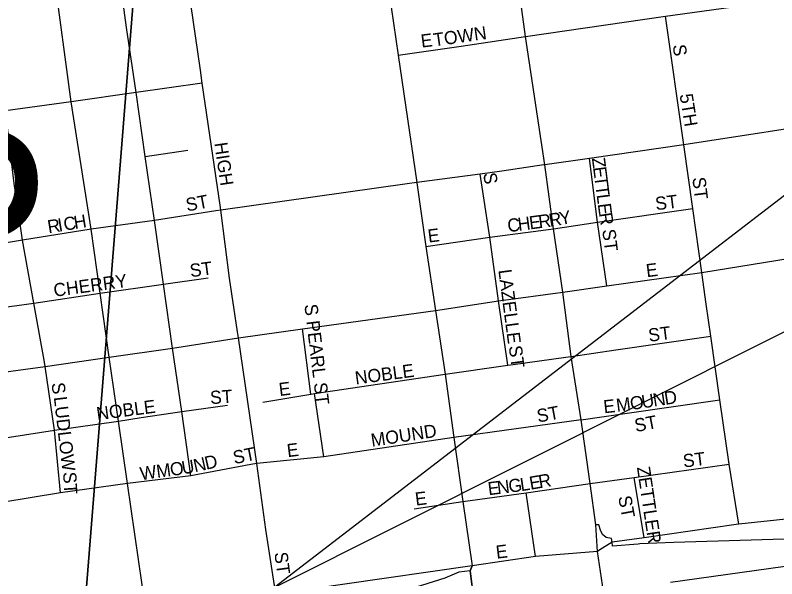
# Model space of a CAD drawing. Extents: x 0 to 34, y -6.2 to 22.
# Drawn here: x 6.564 to 7.114, y 17.461 to 17.868 of the extents above; entities that cross this region are included whole.
import ezdxf

# ---------------------------------------------------------------- set-up
doc = ezdxf.new("R2010")
doc.units = 0
for name, color, linetype in [('GM_P_US_Shield', 7, 'Continuous'), ('GM_X_City_Street', 7, 'Continuous'), ('GM_X_City_Street_Text', 7, 'Continuous'), ('GM_X_Interchange_Ramps', 7, 'Continuous'), ('GM_X_Interstate_Route', 7, 'Continuous'), ('GM_X_Section', 7, 'Continuous'), ('GM_X_US_Route', 7, 'Continuous'), ('SH_Data', 7, 'Continuous')]:
    doc.layers.add(name, color=color, linetype=linetype)

msp = doc.modelspace()

# ---------------------------------------------------------------- linework, layer by layer
at = {"layer": 'GM_X_City_Street'}
for points in [[(6.69801, 17.82856), (6.68606, 17.91133), (6.66576, 18.05493), (6.66513, 18.0593)], [(6.69121, 17.5355), (6.6847, 17.58194), (6.67798, 17.62772), (6.67137, 17.67395), (6.66495, 17.71993), (6.65822, 17.76611), (6.65176, 17.81237), (6.64457, 17.85931), (6.63855, 17.90408), (6.62489, 17.9977), (6.61758, 18.04791)], [(6.66228, 17.40254), (6.66049, 17.4222), (6.65856, 17.43834), (6.64528, 17.52991), (6.63896, 17.57505), (6.63208, 17.62111), (6.62558, 17.66735), (6.61917, 17.71353), (6.60471, 17.80555), (6.59247, 17.89732), (6.57924, 17.99099), (6.57205, 18.04143), (6.57176, 18.04339)], [(6.93271, 17.85273), (7.03356, 17.86736), (7.12273, 17.88008), (7.20786, 17.89233), (7.21395, 17.89319)], [(7.08662, 17.5006), (7.07954, 17.54383), (7.07281, 17.59036), (7.0664, 17.63623), (7.06311, 17.65941), (7.05998, 17.68226), (7.0534, 17.72862), (7.04683, 17.77449), (7.03356, 17.86736)], [(6.84081, 17.83925), (6.88618, 17.84582), (6.93271, 17.85273)], [(6.71249, 17.72921), (6.6994, 17.81895), (6.69801, 17.82856)], [(6.56841, 17.71403), (6.56355, 17.74666), (6.55744, 17.79918)], [(7.22175, 17.80034), (7.21943, 17.80001), (7.16545, 17.79276), (7.04683, 17.77449), (6.97876, 17.76463), (6.94668, 17.76017), (6.94588, 17.76005)], [(6.65822, 17.76611), (6.68898, 17.77079)], [(6.98452, 17.71859), (6.97876, 17.76463)], [(6.94588, 17.76005), (6.91561, 17.75557), (6.89983, 17.75343), (6.85412, 17.74735), (6.84726, 17.74638)], [(6.91991, 17.61534), (6.91317, 17.66187), (6.9069, 17.70772), (6.89983, 17.75343)], [(6.84726, 17.74638), (6.71275, 17.72745), (6.70923, 17.7269)], [(6.70923, 17.7269), (6.66495, 17.71993), (6.61917, 17.71353), (6.56966, 17.7056), (6.54193, 17.70117)], [(6.7249, 17.63939), (6.71898, 17.67829), (6.71275, 17.72745), (6.71249, 17.72921)], [(6.9069, 17.70772), (6.95293, 17.71397), (6.98452, 17.71859), (7.0534, 17.72862)], [(6.58527, 17.61892), (6.57786, 17.66006), (6.56966, 17.7056), (6.56841, 17.71403)], [(6.99143, 17.67272), (6.98452, 17.71859), (6.98452, 17.71859)], [(6.95951, 17.6681), (6.99143, 17.67272), (7.05998, 17.68226), (7.23333, 17.71054), (7.23396, 17.71064)], [(6.8607, 17.70115), (6.9069, 17.70772)], [(6.53545, 17.65437), (6.57786, 17.66006), (6.62558, 17.66735), (6.67137, 17.67395), (6.70354, 17.67853)], [(6.75255, 17.44995), (6.74524, 17.49671), (6.73878, 17.54435), (6.72556, 17.63506), (6.7249, 17.63939)], [(6.77767, 17.59455), (6.77178, 17.64158)], [(6.96171, 17.62121), (6.96562, 17.62176), (6.99784, 17.62653), (7.0664, 17.63623)], [(6.92362, 17.61586), (6.96171, 17.62121)], [(6.59713, 17.52308), (6.59271, 17.56843), (6.58607, 17.61452), (6.58527, 17.61892)], [(6.74299, 17.5887), (6.77767, 17.59455), (6.78039, 17.59496), (6.8747, 17.60877), (6.91991, 17.61534), (6.92362, 17.61586)], [(6.78712, 17.54925), (6.78039, 17.59496)], [(6.97285, 17.57589), (7.00426, 17.58044), (7.07281, 17.59036)], [(6.65516, 17.57749), (6.6847, 17.58194), (6.7175, 17.58639)], [(6.54928, 17.56165), (6.59271, 17.56843), (6.63896, 17.57505), (6.65516, 17.57749)], [(6.97285, 17.57589), (6.92599, 17.56931), (6.88095, 17.56323), (6.78712, 17.54925), (6.73878, 17.54435), (6.73443, 17.54354)], [(6.73443, 17.54354), (6.69121, 17.5355), (6.64528, 17.52991)], [(6.85224, 17.5116), (6.88752, 17.51687), (6.93322, 17.52311), (6.97942, 17.52986), (7.01099, 17.53413), (7.07954, 17.54383)], [(7.41307, 17.54781), (7.40468, 17.54541), (7.39337, 17.54331), (7.35775, 17.5387), (7.28749, 17.52743), (7.26171, 17.52196), (7.17492, 17.50987), (7.08662, 17.5006), (7.0847, 17.50031)], [(7.01822, 17.49057), (7.01099, 17.53413)], [(6.64528, 17.52991), (6.59713, 17.52308), (6.55459, 17.51626), (6.54513, 17.5165)], [(6.93997, 17.47708), (6.93322, 17.52311)], [(7.0847, 17.50031), (7.01822, 17.49057), (6.99507, 17.48747), (6.98635, 17.48192)], [(6.98635, 17.48192), (6.98469, 17.48087), (6.93997, 17.47708), (6.89426, 17.47051)], [(6.98877, 16.80787), (6.9808, 16.86316), (6.97295, 16.91857), (6.965, 16.97414), (6.95682, 17.03003), (6.94936, 17.08532), (6.94288, 17.12895), (6.93734, 17.15524), (6.92909, 17.22293), (6.92322, 17.2641), (6.91739, 17.30569), (6.91152, 17.34717), (6.90101, 17.40179), (6.89903, 17.41691), (6.89623, 17.43861), (6.89274, 17.46692), (6.89426, 17.47051)]]:
    msp.add_lwpolyline(points, dxfattribs=at)
at = {"layer": 'GM_X_Interchange_Ramps'}
for points in [[(6.99507, 17.48747), (6.99473, 17.49026), (6.99089, 17.49091), (6.98818, 17.49316), (6.98671, 17.49619), (6.98564, 17.50017), (6.98328, 17.49998)], [(7.16652, 17.47724), (7.16452, 17.49104), (7.14346, 17.49044), (7.03975, 17.48731), (7.01516, 17.48624), (7.01386, 17.48613), (6.9954, 17.48467), (6.99507, 17.48747)], [(6.89274, 17.46692), (6.88458, 17.46587), (6.87444, 17.46157), (6.82765, 17.44675), (6.82306, 17.44518), (6.82571, 17.42842)]]:
    msp.add_lwpolyline(points, dxfattribs=at)
at = {"layer": 'GM_X_Interstate_Route'}
msp.add_lwpolyline([(7.03717, 17.45857), (7.11835, 17.47001), (7.16652, 17.47724), (7.18177, 17.47934)], dxfattribs=at)
at = {"layer": 'GM_X_Section'}
msp.add_lwpolyline([(6.18322, 18.31219), (6.68124, 18.27598), (6.6036, 17.30139)], dxfattribs=at)
msp.add_lwpolyline([(6.68124, 18.27598), (6.6863, 18.2758), (7.19351, 18.24276), (7.67976, 18.21035), (7.62278, 17.23025), (6.6036, 17.30139)], close=True, dxfattribs=at)
at = {"layer": 'GM_X_US_Route'}
for points in [[(6.93271, 17.85273), (6.92646, 17.89893), (6.91972, 17.94479), (6.91298, 17.99626), (6.90673, 18.03867), (6.89917, 18.08767)], [(6.80681, 18.07469), (6.81401, 18.02585), (6.82765, 17.93181), (6.8341, 17.88588), (6.84081, 17.83925)], [(6.94668, 17.76017), (6.93271, 17.85273)], [(6.84081, 17.83925), (6.85412, 17.74735), (6.85417, 17.747)], [(6.6994, 17.81895), (6.65176, 17.81237), (6.60471, 17.80555), (6.55744, 17.79918), (6.53633, 17.796), (6.53064, 17.79522)], [(6.95951, 17.6681), (6.95293, 17.71397), (6.94668, 17.76017)], [(6.85417, 17.747), (6.8607, 17.70115), (6.86777, 17.65479)], [(6.86777, 17.65479), (6.91317, 17.66187), (6.95951, 17.6681)], [(6.98469, 17.48087), (6.98328, 17.49998), (6.97942, 17.52986), (6.97285, 17.57589), (6.96562, 17.62176), (6.95951, 17.6681)], [(6.72556, 17.63506), (6.77178, 17.64158), (6.86777, 17.65479)], [(6.86777, 17.65479), (6.8747, 17.60877), (6.88095, 17.56323), (6.88752, 17.51687), (6.89426, 17.47051)], [(6.47346, 17.59997), (6.54159, 17.6084), (6.58607, 17.61452), (6.63208, 17.62111), (6.67798, 17.62772), (6.72556, 17.63506)], [(6.98896, 17.45193), (6.98469, 17.48087)], [(6.89426, 17.47051), (6.80056, 17.45702), (6.75255, 17.44995)], [(6.89426, 17.47051), (6.89274, 17.46692), (6.89583, 17.44191)]]:
    msp.add_lwpolyline(points, dxfattribs=at)
at = {"layer": 'SH_Data'}
msp.add_lwpolyline([(10.0459, 19.98884), (6.75174, 17.45513), (10.0459, 19.10806)], close=True, dxfattribs=at)

# ---------------------------------------------------------------- texts
at = {"layer": 'GM_P_US_Shield'}
msp.add_text('62P', height=0.131836, dxfattribs=at).set_placement((6.27638, 17.65495))
at = {"layer": 'GM_X_City_Street_Text'}
for s, rotation, p in [('TOWN', 8.1257, (6.86682, 17.84555)), ('E', 7.1486, (6.85768, 17.84471)), ('S', 277.1486, (7.03884, 17.84651)), ('5TH', 279.0934, (7.04383, 17.81073)), ('HIGH', 278.3676, (6.708, 17.77571)), ('Z', 277.3419, (6.9805, 17.76484)), ('E', 277.3148, (6.98135, 17.75823)), ('S', 277.1217, (6.90217, 17.754)), ('T', 277.3407, (6.9822, 17.75161)), ('ST', 277.1217, (7.05301, 17.75067)), ('T', 277.3419, (6.98305, 17.745)), ('ST', 10.6122, (6.68841, 17.72637)), ('L', 277.3419, (6.98391, 17.73839)), ('ST', 7.1217, (7.02685, 17.72722)), ('E', 277.3148, (6.98476, 17.73178)), ('R', 9.2804, (6.95028, 17.71528)), ('Y', 10.4406, (6.95789, 17.71653)), ('R', 278.8867, (6.98564, 17.72489)), ('R', 9.2428, (6.58845, 17.71054)), ('I', 9.25, (6.59586, 17.71175)), ('C', 9.2569, (6.59998, 17.71242)), ('H', 9.2431, (6.60738, 17.71363)), ('C', 7.3298, (6.92018, 17.71138)), ('H', 7.3361, (6.92762, 17.71234)), ('E', 7.3419, (6.93588, 17.7134)), ('R', 7.4263, (6.94251, 17.71426)), ('E', 7.1183, (6.86268, 17.70388)), ('ST', 277.1217, (6.98801, 17.71317)), ('ST', 7.5908, (6.691, 17.67888)), ('E', 7.1217, (7.02019, 17.67888)), ('CHERRY', 7.7677, (6.59267, 17.66472)), ('LAZELLE', 277.4709, (6.91301, 17.68401)), ('S PEARL ST', 276.8419, (6.77301, 17.659)), ('ST', 7.1217, (7.02185, 17.63222)), ('ST', 277.5908, (6.9205, 17.62902)), ('NOBLE', 7.595, (6.81017, 17.60138)), ('S', 277.1217, (6.59051, 17.60234)), ('E', 7.1217, (6.75519, 17.59305)), ('ST', 3.8121, (6.70529, 17.58723)), ('O', 8.6038, (7.0088, 17.58291)), ('U', 8.6612, (7.01705, 17.58416)), ('N', 8.6431, (7.02529, 17.58541)), ('D', 8.639, (7.03352, 17.58666)), ('LUDLOW', 276.6531, (6.59218, 17.59228)), ('NOBLE', 7.4294, (6.62359, 17.57556)), ('E', 6.3794, (6.98938, 17.58056)), ('M', 7.3169, (6.99865, 17.5816)), ('ST', 10.6147, (6.94174, 17.57387)), ('ST', 10.6279, (7.01225, 17.56702)), ('MOUND', 8.7452, (6.8218, 17.55638)), ('ST', 11.3183, (6.72255, 17.54387)), ('E', 7.1217, (6.76102, 17.54889)), ('D', 12.8708, (6.70222, 17.53979)), ('ST', 7.12, (7.04685, 17.54139)), ('M', 7.9112, (6.66683, 17.53389)), ('O', 7.8921, (6.67674, 17.53527)), ('U', 9.6149, (6.6853, 17.53646)), ('N', 12.6634, (6.69406, 17.53795)), ('W', 8.7601, (6.65514, 17.53221)), ('ZETTLER', 278.5301, (7.013, 17.54155)), ('ST', 273.5874, (6.59885, 17.53806)), ('N', 7.1418, (6.91263, 17.52222)), ('G', 7.1547, (6.9209, 17.52325)), ('L', 8.4896, (6.92941, 17.52433)), ('E', 9.7567, (6.93623, 17.52535)), ('R', 9.8915, (6.94283, 17.52648)), ('E', 7.1487, (6.90602, 17.52139)), ('E', 7.1217, (6.85352, 17.51388)), ('ST', 280.6279, (6.99948, 17.52027)), ('E', 7.1217, (6.91185, 17.47555)), ('ST', 277.5889, (6.75134, 17.47985))]:
    msp.add_text(s, height=0.00947, rotation=rotation, dxfattribs=at).set_placement(p)

doc.saveas('drawing.dxf')
